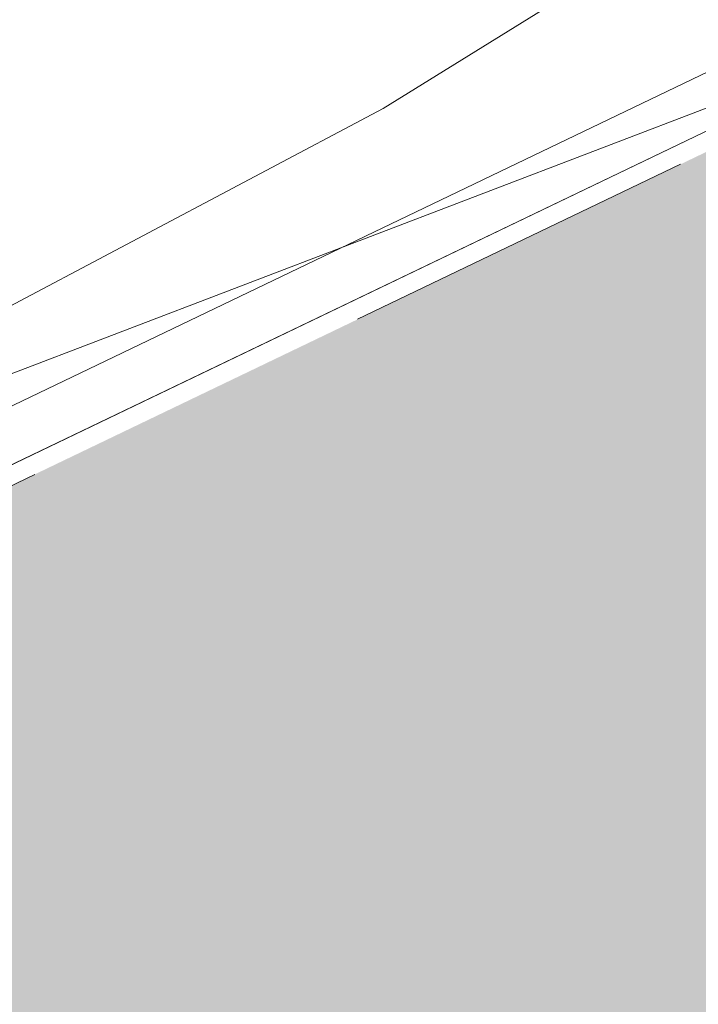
# Model space of a CAD drawing. Header units: metres. Extents: x 163628 to 167676, y 402708 to 405373.
# Tile 899 of 1056: x 166440.488 to 166441.246, y 404400.582 to 404401.681. Entities that reach past the tile are written whole.
import ezdxf

# ---------------------------------------------------------------- set-up
doc = ezdxf.new("R2010")
doc.units = ezdxf.units.M
doc.linetypes.add('X-CA190022.004-UO-DWM_Snelfietsroute$0$VH-OPSLUITBAND_80X200', pattern=[14, 8, -2, 2, -2])
doc.layers.add('X-CA190022.004-UO-ARC_Arcering$0$N-WE-VH-VERHARDING_TEGEL-A-200 60MM TEGEL', color=252, linetype='Continuous', lineweight=18, transparency=0.5)
for name, color, linetype, lineweight in [('X-CA190022.004-UO-BGT_Ondergrond$0$GE_317_WGDVoetpad_Vlak_GEM', 253, 'Continuous', 9), ('X-CA190022.004-UO-BGT_Ondergrond$0$GE_401_OTDErf_Vlak_GEM', 253, 'Continuous', 9), ('X-CA190022.004-UO-DWM_Snelfietsroute$0$N-WE-VH-KANTOPSLUITING_ACHTERKANTBAND-G', 7, 'Continuous', 18), ('X-CA190022.004-UO-DWM_Snelfietsroute$0$N-WE-VH-KANTOPSLUITING_OPSLUITBAND_80X200-G', 7, 'X-CA190022.004-UO-DWM_Snelfietsroute$0$VH-OPSLUITBAND_80X200', 18), ('X-CA190022.004-UO-KAD_Percelen$0$B-WE-KG-GRENS_PERCEEL-GV', 150, 'Continuous', 9)]:
    doc.layers.add(name, color=color, linetype=linetype, lineweight=lineweight)

msp = doc.modelspace()

# ---------------------------------------------------------------- hatches: boundary and pattern name
at = {"layer": 'X-CA190022.004-UO-ARC_Arcering$0$N-WE-VH-VERHARDING_TEGEL-A-200 60MM TEGEL', "ltscale": 0.5}
h = msp.add_hatch(color=256, dxfattribs=at)
h.dxf.hatch_style = 1
edge = h.paths.add_edge_path()
edge.add_arc((166446.2974, 404410.9449), 7.8009, 295.65347, 312.14349)
edge.add_arc((166451.0902, 404404.9635), 0.4836, 24.0786, 60.2075)
edge.add_arc((166446.2981, 404410.9443), 7.5, 312.14304, 324.39877)
edge.add_line((166452.3962, 404406.5782), (166452.6355, 404406.3971))
edge.add_arc((166446.2932, 404410.9478), 7.806, 324.34026, 331.77451)
edge.add_line((166453.171, 404407.256), (166449.9666, 404405.7172))
edge.add_line((166449.9666, 404405.7172), (166447.5354, 404404.5497))
edge.add_line((166447.5354, 404404.5497), (166447.3103, 404405.0185))
edge.add_line((166447.3103, 404405.0185), (166447.8239, 404405.8765))
edge.add_line((166447.8239, 404405.8765), (166446.777, 404406.424))
edge.add_arc((166437.5616, 404411.0375), 10.3058, 305.09842, 333.4062, ccw=False)
edge.add_line((166443.4872, 404402.6057), (166439.8232, 404400.8462))
edge.add_line((166439.8232, 404400.8462), (166440.4725, 404399.494))
edge.add_line((166440.4725, 404399.494), (166441.3936, 404399.9363))
edge.add_line((166441.3936, 404399.9363), (166445.9009, 404402.1008))
edge.add_line((166445.9009, 404402.1008), (166449.6746, 404403.913))

# ---------------------------------------------------------------- linework, layer by layer
at = {"layer": 'X-CA190022.004-UO-BGT_Ondergrond$0$GE_317_WGDVoetpad_Vlak_GEM', "flags": 128}
msp.add_lwpolyline([(166401.437, 404382.492), (166405.144, 404384.232), (166406.671, 404384.965), (166443.223, 404402.501)], dxfattribs=at)
at = {"layer": 'X-CA190022.004-UO-BGT_Ondergrond$0$GE_401_OTDErf_Vlak_GEM', "flags": 128}
msp.add_lwpolyline([(166443.223, 404402.501), (166406.671, 404384.965), (166405.144, 404384.232)], dxfattribs=at)
at = {"layer": 'X-CA190022.004-UO-DWM_Snelfietsroute$0$N-WE-VH-KANTOPSLUITING_ACHTERKANTBAND-G', "ltscale": 0.2, "flags": 128}
msp.add_lwpolyline([(166446.7055, 404406.4598, -0.123984), (166443.4466, 404402.6749), (166439.7885, 404400.9183)], format="xyb", dxfattribs=at)
at = {"layer": 'X-CA190022.004-UO-DWM_Snelfietsroute$0$N-WE-VH-KANTOPSLUITING_OPSLUITBAND_80X200-G', "ltscale": 0.2, "flags": 128}
msp.add_lwpolyline([(166446.777, 404406.424, -0.124148), (166443.4872, 404402.6057), (166439.8232, 404400.8462)], format="xyb", dxfattribs=at)
at = {"layer": 'X-CA190022.004-UO-KAD_Percelen$0$B-WE-KG-GRENS_PERCEEL-GV', "flags": 128}
for points in [[(166422.191, 404423.355), (166434.179, 404398.305), (166439.961, 404401.088), (166440.894, 404401.582), (166441.79, 404402.138), (166442.646, 404402.756), (166443.457, 404403.431), (166444.219, 404404.16), (166444.93, 404404.94), (166445.585, 404405.768), (166446.181, 404406.639), (166446.715, 404407.548), (166447.186, 404408.493), (166447.59, 404409.467), (166447.926, 404410.468), (166448.192, 404411.489), (166448.388, 404412.526), (166448.511, 404413.574), (166448.561, 404414.628), (166448.539, 404415.683), (166448.443, 404416.734)], [(166448.443, 404416.734), (166448.539, 404415.683), (166448.561, 404414.628), (166448.511, 404413.574), (166448.388, 404412.526), (166448.192, 404411.489), (166447.926, 404410.468), (166447.59, 404409.467), (166447.186, 404408.493), (166446.715, 404407.548), (166446.181, 404406.639), (166445.585, 404405.768), (166444.93, 404404.94), (166444.219, 404404.16), (166443.457, 404403.431), (166442.646, 404402.756), (166441.79, 404402.138), (166440.894, 404401.582), (166439.961, 404401.088), (166475.871, 404414.811)], [(166475.871, 404414.811), (166439.961, 404401.088), (166434.179, 404398.305), (166417.991, 404390.555), (166406.027, 404384.829)]]:
    msp.add_lwpolyline(points, dxfattribs=at)

doc.saveas('drawing.dxf')
